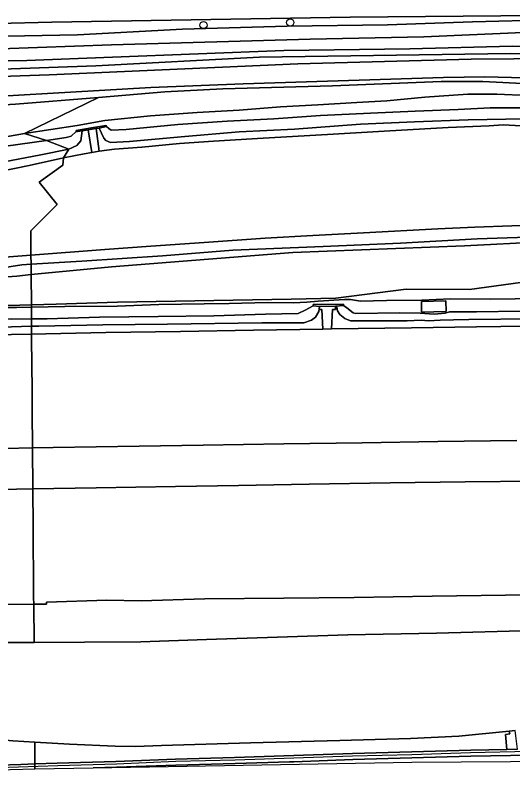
# Model space of a CAD drawing. Extents: x 160203 to 161530, y 379528 to 381797.
# Drawn here: x 160378.9 to 160446.6, y 379572.1 to 379677.6 of the extents above; entities that cross this region are included whole.
import ezdxf

# ---------------------------------------------------------------- set-up
doc = ezdxf.new("R2010")
doc.units = 0
for name, color, linetype in [('IMGEO_Berm_groen', 7, 'Continuous'), ('IMGEO_Boom', 7, 'Continuous'), ('IMGEO_Geluidsscherm', 7, 'Continuous'), ('IMGEO_Grasland_overig', 7, 'Continuous'), ('IMGEO_Groenvoorziening', 7, 'Continuous'), ('IMGEO_Hek', 7, 'Continuous'), ('IMGEO_Muur', 7, 'Continuous'), ('IMGEO_Rijbaan_autosnelweg', 7, 'Continuous'), ('IMGEO_Rijbaan_autoweg', 7, 'Continuous'), ('IMGEO_Struiken', 7, 'Continuous'), ('IMGEO_Terreindeel_gesloten', 7, 'Continuous')]:
    doc.layers.add(name, color=color, linetype=linetype)

msp = doc.modelspace()

# ---------------------------------------------------------------- linework, layer by layer
at = {"layer": 'IMGEO_Berm_groen'}
for points in [[(160322.22, 379656.08), (160328.89, 379656.49), (160334.94, 379657.01), (160343.59, 379657.44), (160350.22, 379658.01), (160358.47, 379658.75), (160365.13, 379659.39), (160370.04, 379659.82), (160374.78, 379660.56), (160380.15, 379661.5), (160390.23, 379666.42), (160378.92, 379665.49), (160370.46, 379664.99), (160353, 379664.98), (160339.85, 379664.58), (160325.39, 379664.32), (160308.07, 379664.33)], [(160448.25, 379663.48), (160440.5, 379663.37), (160433.23, 379663.1), (160425.89, 379662.78), (160416.87, 379662.1), (160409.37, 379661.72), (160401.95, 379661.11), (160394.43, 379660.43), (160391.87, 379660.3), (160391.2, 379660.54), (160390.93, 379660.85), (160390.3, 379662.25), (160389.92, 379662.18), (160390.33, 379659.09), (160392.42, 379659.35), (160396.13, 379659.66), (160401.23, 379660.16), (160405.89, 379660.48), (160412.63, 379660.86), (160421.39, 379661.38), (160429.09, 379661.81), (160437.79, 379662.31), (160443.39, 379662.55), (160445.29, 379662.7), (160447.73, 379662.56)], [(160319.02, 379654.17), (160326.31, 379654.67), (160333.67, 379655.12), (160340.98, 379655.67), (160347.93, 379656.07), (160355.15, 379656.55), (160361.65, 379657.24), (160366.3, 379657.65), (160367.88, 379657.71), (160369.62, 379657.88), (160373.63, 379658.79), (160377.62, 379659.78), (160383.15, 379660.55), (160380.15, 379661.5), (160374.78, 379660.56), (160370.04, 379659.82), (160365.13, 379659.39), (160358.47, 379658.75), (160350.22, 379658.01), (160343.59, 379657.44), (160334.94, 379657.01), (160328.89, 379656.49), (160322.22, 379656.08)], [(160320.74, 379652.66), (160327.11, 379653.02), (160335.15, 379653.63), (160343.78, 379654.17), (160350.8, 379654.68), (160357.81, 379655.19), (160364.78, 379655.7), (160373.29, 379656.86), (160382.4, 379658.59), (160386.21, 379659.36), (160383.15, 379660.55), (160377.62, 379659.78), (160373.63, 379658.79), (160369.62, 379657.88), (160367.88, 379657.71), (160366.3, 379657.65), (160361.65, 379657.24), (160355.15, 379656.55), (160347.93, 379656.07), (160340.98, 379655.67), (160333.67, 379655.12), (160326.31, 379654.67), (160319.02, 379654.17)], [(160315.64, 379651.1), (160328.92, 379651.98), (160338.78, 379652.78), (160344.2, 379653.18), (160352.25, 379653.74), (160360.44, 379654.34), (160367.37, 379654.93), (160371.24, 379655.37), (160373.02, 379655.62), (160376.75, 379656.32), (160380.77, 379657.14), (160385.46, 379658.21), (160386.21, 379659.36), (160382.4, 379658.59), (160373.29, 379656.86), (160364.78, 379655.7), (160357.81, 379655.19), (160350.8, 379654.68), (160343.78, 379654.17), (160335.15, 379653.63), (160327.11, 379653.02), (160320.74, 379652.66)], [(160453.2, 379649.08), (160446.44, 379648.93), (160441.44, 379648.74), (160436.37, 379648.53), (160426.3, 379648), (160419.4, 379647.64), (160412.91, 379647.25), (160404.58, 379646.68), (160397.34, 379646.17), (160391.09, 379645.7), (160381.04, 379644.93), (160381.05, 379643.72), (160387.95, 379644.11), (160398.95, 379644.86), (160408.48, 379645.64), (160420.81, 379646.11), (160431.3, 379646.57), (160441.76, 379647.16), (160451.31, 379647.48)], [(160461.15, 379647.31), (160440.04, 379646.24), (160416.68, 379645.3), (160392, 379643.37), (160381.06, 379642.3), (160381.09, 379638.2), (160384.45, 379638.3), (160392.8, 379638.56), (160416.46, 379638.97), (160422.52, 379639.1), (160432.1, 379640.34), (160440.69, 379640.29), (160453.6, 379642.06)], [(160318.37, 379638.77), (160327.53, 379639.62), (160338.03, 379640.24), (160346.44, 379640.93), (160349.04, 379641), (160351.52, 379641.04), (160352.63, 379640.97), (160353.48, 379640.72), (160354.28, 379640.3), (160354.68, 379640.14), (160355.51, 379640.06), (160360.83, 379640.62), (160367.06, 379641.52), (160371.65, 379642.48), (160375.98, 379643.05), (160379.78, 379643.62), (160381.05, 379643.72), (160381.04, 379644.93), (160378.07, 379644.71), (160367.67, 379643.93), (160355.53, 379642.9), (160344.77, 379642.08), (160333.44, 379641.3), (160320.69, 379640.54)], [(160453.6, 379642.06), (160440.69, 379640.29), (160432.1, 379640.34), (160422.52, 379639.1), (160416.46, 379638.97), (160392.8, 379638.56), (160384.45, 379638.3), (160381.09, 379638.2), (160381.1, 379637.86), (160385.65, 379637.95), (160392.78, 379638.02), (160398.45, 379638.24), (160404.59, 379638.32), (160408.02, 379638.36), (160413.2, 379638.49), (160416.76, 379638.47), (160418.58, 379638.55), (160420.09, 379638.71), (160423.69, 379638.91), (160424.53, 379638.92), (160425.87, 379638.71), (160429.41, 379638.77), (160434.23, 379638.82), (160438.13, 379639), (160443.59, 379638.95), (160450.21, 379639.03)], [(160450.21, 379639.03), (160443.59, 379638.95), (160438.13, 379639), (160434.23, 379638.82), (160429.41, 379638.77), (160425.87, 379638.71), (160424.53, 379638.92), (160423.69, 379638.91), (160420.09, 379638.71), (160418.58, 379638.55), (160416.76, 379638.47), (160413.2, 379638.49), (160408.02, 379638.36), (160404.59, 379638.32), (160398.45, 379638.24), (160392.78, 379638.02), (160385.65, 379637.95), (160381.1, 379637.86), (160381.11, 379636.29), (160383.25, 379636.3), (160390.35, 379636.49), (160398.33, 379636.58), (160405.9, 379636.7), (160412.94, 379636.93), (160417.37, 379637.03), (160418.33, 379637.44), (160419.43, 379638.04), (160419.43, 379638.23), (160423.54, 379638.28), (160423.56, 379638.1), (160424.03, 379637.78), (160424.86, 379637.11), (160425.19, 379637), (160431.24, 379637.09), (160433.99, 379637.06), (160435.9, 379636.94), (160437.4, 379637.07), (160438, 379637.23), (160439.13, 379637.23), (160441.64, 379637.22), (160447.58, 379637.33)], [(160378.33, 379636.26), (160381.11, 379636.29), (160381.1, 379637.86), (160379.07, 379637.83), (160376.59, 379637.82)], [(160449.28, 379636.3), (160440.61, 379636.21), (160438.52, 379636.16), (160436.72, 379636.08), (160435.12, 379636.03), (160434.12, 379636.12), (160432.2, 379636.02), (160424.52, 379636.03), (160423.76, 379636.33), (160423.04, 379636.88), (160422.74, 379637.38), (160422.63, 379637.85), (160422.47, 379638.02), (160422.47, 379637.56), (160422.06, 379637.56), (160421.93, 379634.9), (160432.81, 379635.07), (160441.64, 379635.19), (160451.62, 379635.32)], [(160447.58, 379637.33), (160441.64, 379637.22), (160439.13, 379637.23), (160438, 379637.23), (160437.4, 379637.07), (160435.9, 379636.94), (160433.99, 379637.06), (160431.24, 379637.09), (160425.19, 379637), (160424.86, 379637.11), (160424.03, 379637.78), (160423.56, 379638.1), (160422.47, 379638.02), (160422.63, 379637.85), (160422.74, 379637.38), (160423.04, 379636.88), (160423.76, 379636.33), (160424.52, 379636.03), (160432.2, 379636.02), (160434.12, 379636.12), (160435.12, 379636.03), (160436.72, 379636.08), (160438.52, 379636.16), (160440.61, 379636.21), (160449.28, 379636.3)], [(160315.81, 379632.63), (160328.16, 379632.93), (160339.58, 379633.23), (160351.17, 379633.53), (160362.54, 379633.79), (160373.69, 379634.05), (160378.39, 379634.15), (160381.12, 379634.2), (160381.12, 379635.28), (160378.38, 379635.21), (160374.14, 379635.1), (160366.03, 379634.89), (160358.63, 379634.74), (160351.25, 379634.59), (160343.34, 379634.33), (160336.03, 379634.13), (160327.74, 379633.97), (160318.03, 379633.72)], [(160447.15, 379619.71), (160436.39, 379619.6), (160426.1, 379619.43), (160415.43, 379619.27), (160404.47, 379619.1), (160395.76, 379618.97), (160384.06, 379618.77), (160381.24, 379618.71), (160381.29, 379613.13), (160389.9, 379613.28), (160400.72, 379613.47), (160409.25, 379613.62), (160418.89, 379613.79), (160429.92, 379613.95), (160440.09, 379614.08), (160449.68, 379614.2)], [(160314.58, 379611.51), (160326.31, 379611.86), (160336.24, 379612.08), (160346.73, 379612.35), (160357.94, 379612.64), (160369.76, 379612.89), (160376.78, 379613.04), (160381.29, 379613.13), (160381.24, 379618.71), (160377.5, 379618.64), (160375.09, 379618.59), (160365.89, 379618.4), (160354.94, 379618.13), (160343.59, 379617.83), (160332.86, 379617.57), (160321.32, 379617.26)], [(160457.52, 379598.92), (160445.62, 379598.69), (160435.63, 379598.52), (160425.02, 379598.34), (160415.44, 379598.25), (160404.68, 379598.16), (160396.02, 379597.9), (160391.36, 379597.98), (160383.13, 379597.72), (160383.17, 379597.45), (160381.41, 379597.46), (160381.45, 379592.22), (160388.3, 379592.27), (160396, 379592.35), (160404.93, 379592.66), (160414.6, 379592.95), (160424.14, 379593.27), (160436.19, 379593.52), (160449.39, 379593.86)], [(160322.56, 379589.73), (160335.18, 379590.04), (160348.85, 379590.37), (160361.95, 379590.74), (160370.83, 379591.15), (160370.88, 379592.11), (160373.15, 379592.26), (160376.62, 379592.24), (160381.45, 379592.22), (160381.41, 379597.46), (160375.87, 379597.42), (160370.58, 379597.37), (160359.22, 379597.24), (160359.26, 379593.97), (160362.04, 379594.07), (160362.11, 379592.68), (160360.95, 379592.65), (160359.09, 379592.61), (160358.46, 379592.59), (160358.36, 379597.22), (160347.65, 379597.02), (160336.96, 379596.8), (160325.27, 379596.53), (160313.65, 379596.18)], [(160309.93, 379576.53), (160328.54, 379577.24), (160346.8, 379577.7), (160363.35, 379578), (160373.27, 379577.84), (160374.13, 379577.67), (160374.47, 379577.33), (160374.52, 379575.51), (160376.57, 379575.54), (160379.65, 379575.65), (160381.58, 379575.72), (160381.55, 379578.67), (160378.57, 379578.85), (160371.39, 379579.51), (160368.65, 379579.65), (160362.89, 379579.72), (160354.37, 379579.59), (160344.24, 379579.27), (160338.45, 379579.09), (160324.87, 379578.65), (160312.66, 379578.24)]]:
    msp.add_lwpolyline(points, dxfattribs=at)
for points in [[(160388.8, 379662), (160388.01, 379661.87), (160387.82, 379660.49), (160387.28, 379659.88), (160386.21, 379659.36), (160385.46, 379658.21), (160388.26, 379658.72), (160389.3, 379658.91)], [(160390.33, 379659.09), (160389.92, 379662.18), (160388.8, 379662), (160389.3, 379658.91)], [(160381.06, 379642.3), (160392, 379643.37), (160416.68, 379645.3), (160440.04, 379646.24), (160461.15, 379647.31), (160467.66, 379647.29), (160467.67, 379648.22), (160466.02, 379648.18), (160461.34, 379648.01), (160458.52, 379647.83), (160454.78, 379647.68), (160451.31, 379647.48), (160441.76, 379647.16), (160431.3, 379646.57), (160420.81, 379646.11), (160408.48, 379645.64), (160398.95, 379644.86), (160387.95, 379644.11), (160381.05, 379643.72)], [(160434.15, 379638.66), (160437.5, 379638.73), (160437.53, 379637.26), (160434.18, 379637.18)], [(160419.43, 379638.04), (160418.33, 379637.44), (160417.37, 379637.03), (160412.94, 379636.93), (160405.9, 379636.7), (160398.33, 379636.58), (160390.35, 379636.49), (160383.25, 379636.3), (160381.11, 379636.29), (160381.12, 379635.28), (160382.11, 379635.3), (160390.8, 379635.48), (160399.62, 379635.57), (160412.46, 379635.74), (160418.15, 379635.73), (160419.22, 379636.08), (160419.75, 379636.53), (160420.18, 379637.26), (160420.28, 379637.96)], [(160381.12, 379634.2), (160383.08, 379634.25), (160391.2, 379634.41), (160401.38, 379634.58), (160411.33, 379634.76), (160420.76, 379634.88), (160420.6, 379637.55), (160420.26, 379637.55), (160420.28, 379637.96), (160420.18, 379637.26), (160419.75, 379636.53), (160419.22, 379636.08), (160418.15, 379635.73), (160412.46, 379635.74), (160399.62, 379635.57), (160390.8, 379635.48), (160382.11, 379635.3), (160381.12, 379635.28)], [(160422.47, 379638.02), (160420.28, 379637.96), (160420.26, 379637.55), (160420.6, 379637.55), (160420.76, 379634.88), (160421.93, 379634.9), (160422.06, 379637.56), (160422.47, 379637.56)], [(160381.58, 379575.72), (160384.58, 379575.82), (160392.6, 379576.05), (160400.68, 379576.38), (160408.73, 379576.6), (160416.79, 379576.87), (160424.8, 379577.14), (160432.85, 379577.35), (160440.88, 379577.6), (160445.78, 379577.69), (160445.62, 379579.74), (160446.17, 379579.82), (160446.12, 379580.17), (160439.27, 379579.51), (160432.69, 379579.18), (160423.04, 379578.9), (160410.91, 379578.57), (160398.81, 379578.23), (160395.24, 379578.07), (160392.5, 379578.11), (160386.27, 379578.39), (160381.55, 379578.67)], [(160447.21, 379577.71), (160446.93, 379580.26), (160446.12, 379580.17), (160446.17, 379579.82), (160445.62, 379579.74), (160445.78, 379577.69)]]:
    msp.add_lwpolyline(points, close=True, dxfattribs=at)
at = {"layer": 'IMGEO_Boom'}
for centre in [(160404.51, 379676.26), (160416.31, 379676.61)]:
    msp.add_circle(centre, 0.489, dxfattribs=at)
at = {"layer": 'IMGEO_Geluidsscherm'}
for points in [[(160529.33, 379578.86), (160521.2, 379578.82), (160513.24, 379578.68), (160505.21, 379578.56), (160497.21, 379578.38), (160489.04, 379578.26), (160481.1, 379578.05), (160472.99, 379577.99), (160465.02, 379577.81), (160456.91, 379577.65), (160448.87, 379577.4), (160440.82, 379577.24), (160432.84, 379576.97), (160424.8, 379576.77), (160416.79, 379576.48), (160408.81, 379576.21), (160400.74, 379576.03), (160392.66, 379575.69), (160384.7, 379575.47)], [(160384.7, 379575.47), (160376.63, 379575.18), (160368.6, 379574.97), (160360.49, 379574.79), (160352.43, 379574.56), (160344.44, 379574.42), (160336.36, 379574.17), (160328.38, 379573.91), (160320.33, 379573.66), (160312.29, 379573.26), (160304.24, 379573.08), (160296.19, 379572.91), (160288.15, 379572.82), (160280.14, 379572.57), (160272.08, 379572.32), (160264.11, 379572.1), (160262.03, 379572.12), (160254.94, 379572.54), (160249.01, 379572.97)]]:
    msp.add_lwpolyline(points, dxfattribs=at)
at = {"layer": 'IMGEO_Grasland_overig'}
for points in [[(160306.4, 379675.38), (160325.26, 379675.8), (160342.08, 379675.98), (160355.83, 379676.32), (160363.65, 379676.31), (160376.44, 379676.47), (160383.86, 379676.66), (160424.45, 379677.34), (160450.09, 379677.56)], [(160452.55, 379671.69), (160440.92, 379671.64), (160417.34, 379670.97), (160383.52, 379669.51), (160367.68, 379668.96), (160343.92, 379668.53), (160316.38, 379668.58)], [(160317.07, 379665.57), (160328.46, 379665.48), (160366.06, 379665.97), (160397.35, 379667.76), (160409.9, 379668.26), (160437.17, 379669.13), (160442.8, 379669.22), (160460.83, 379668.76)], [(160448.8, 379668.28), (160442.53, 379668.6), (160436.86, 379668.6), (160422.06, 379667.98), (160407.16, 379667.58), (160399.26, 379667.18), (160390.23, 379666.42), (160380.15, 379661.5), (160387.3, 379662.58), (160391.09, 379663.27), (160397.31, 379663.9), (160403.66, 379664.35), (160409.37, 379664.7), (160415, 379665.12), (160420.08, 379665.4), (160425.35, 379665.74), (160429.44, 379665.93), (160434.63, 379666.44), (160440.49, 379666.85), (160444.44, 379666.85), (160448.66, 379666.68)], [(160448.66, 379666.68), (160444.44, 379666.85), (160440.49, 379666.85), (160434.63, 379666.44), (160429.44, 379665.93), (160425.35, 379665.74), (160420.08, 379665.4), (160415, 379665.12), (160409.37, 379664.7), (160403.66, 379664.35), (160397.31, 379663.9), (160391.09, 379663.27), (160387.3, 379662.58), (160380.15, 379661.5), (160383.15, 379660.55), (160385.82, 379660.96), (160386.52, 379661.13), (160387.2, 379661.76), (160387.18, 379661.89), (160389.28, 379662.29), (160391.24, 379662.61), (160391.3, 379662.46), (160391.61, 379662.17), (160391.94, 379661.94), (160394.01, 379662.03), (160401.02, 379662.71), (160407.72, 379663.2), (160414.07, 379663.48), (160420.45, 379663.95), (160427.21, 379664.27), (160433.29, 379664.56), (160439.15, 379664.77), (160443.52, 379665), (160451.01, 379664.99)], [(160451.01, 379664.99), (160443.52, 379665), (160439.15, 379664.77), (160433.29, 379664.56), (160427.21, 379664.27), (160420.45, 379663.95), (160414.07, 379663.48), (160407.72, 379663.2), (160401.02, 379662.71), (160394.01, 379662.03), (160391.94, 379661.94), (160391.61, 379662.17), (160391.3, 379662.46), (160390.68, 379662.32), (160390.3, 379662.25), (160390.93, 379660.85), (160391.2, 379660.54), (160391.87, 379660.3), (160394.43, 379660.43), (160401.95, 379661.11), (160409.37, 379661.72), (160416.87, 379662.1), (160425.89, 379662.78), (160433.23, 379663.1), (160440.5, 379663.37), (160448.25, 379663.48)], [(160370.55, 379641.5), (160379.13, 379642.11), (160381.06, 379642.3), (160381.05, 379643.72), (160379.78, 379643.62), (160375.98, 379643.05)], [(160376.59, 379637.82), (160379.07, 379637.83), (160381.1, 379637.86), (160381.09, 379638.2), (160371.47, 379637.92)], [(160318.03, 379633.72), (160327.74, 379633.97), (160336.03, 379634.13), (160343.34, 379634.33), (160351.25, 379634.59), (160358.63, 379634.74), (160366.03, 379634.89), (160374.14, 379635.1), (160378.38, 379635.21), (160381.12, 379635.28), (160381.11, 379636.29), (160378.33, 379636.26), (160375.31, 379636.23), (160370.08, 379635.98), (160369.3, 379635.77), (160368.87, 379635.71), (160367.08, 379635.79), (160362.84, 379635.78), (160355.91, 379635.67), (160349.55, 379635.54), (160342.94, 379635.37), (160335.28, 379635.19), (160327.5, 379635.04), (160320.05, 379634.81)], [(160448.96, 379576.91), (160440.89, 379576.77), (160432.85, 379576.55), (160424.85, 379576.32), (160416.8, 379576.02), (160416.2, 379576), (160408.81, 379575.78), (160400.73, 379575.55), (160392.66, 379575.27), (160389.52, 379575.17), (160432.86, 379575.95), (160500, 379576.42)]]:
    msp.add_lwpolyline(points, dxfattribs=at)
msp.add_lwpolyline([(160387.2, 379661.76), (160386.52, 379661.13), (160385.82, 379660.96), (160383.15, 379660.55), (160386.21, 379659.36), (160387.28, 379659.88), (160387.82, 379660.49), (160388.01, 379661.87), (160387.36, 379661.76)], close=True, dxfattribs=at)
at = {"layer": 'IMGEO_Groenvoorziening'}
for points in [[(160450.09, 379677.56), (160424.45, 379677.34), (160383.86, 379676.66), (160376.44, 379676.47), (160363.65, 379676.31), (160355.83, 379676.32), (160342.08, 379675.98), (160325.26, 379675.8), (160306.4, 379675.38)], [(160321.44, 379674.57), (160338.58, 379674.4), (160354.67, 379674.39), (160370.49, 379674.62), (160387.35, 379674.93), (160401.67, 379675.68), (160415.88, 379676.12), (160429.53, 379676.27), (160441.12, 379676.68), (160455.42, 379677.06)], [(160455.42, 379677.06), (160441.12, 379676.68), (160429.53, 379676.27), (160415.88, 379676.12), (160401.67, 379675.68), (160387.35, 379674.93), (160370.49, 379674.62), (160354.67, 379674.39), (160338.58, 379674.4), (160321.44, 379674.57)], [(160450.05, 379675.33), (160434.47, 379674.64), (160419.01, 379674.33), (160391.99, 379673.59), (160376.87, 379673.01), (160358.73, 379673.05), (160342.61, 379672.94), (160324.63, 379672.74)], [(160324.63, 379672.74), (160342.61, 379672.94), (160358.73, 379673.05), (160376.87, 379673.01), (160391.99, 379673.59), (160419.01, 379674.33), (160434.47, 379674.64), (160450.05, 379675.33)], [(160317.02, 379670.9), (160333.23, 379670.81), (160362.66, 379671.1), (160380.48, 379671.43), (160415.43, 379672.82), (160432.59, 379673.03), (160446.52, 379673.38), (160465.1, 379673.28)], [(160465.1, 379673.28), (160446.52, 379673.38), (160432.59, 379673.03), (160415.43, 379672.82), (160380.48, 379671.43), (160362.66, 379671.1), (160333.23, 379670.81), (160317.02, 379670.9)], [(160456.71, 379672.17), (160446.26, 379672.37), (160412.13, 379671.88), (160389.85, 379670.71), (160377.07, 379670.25), (160363.22, 379669.87), (160324.47, 379669.52)], [(160324.47, 379669.52), (160363.22, 379669.87), (160377.07, 379670.25), (160389.85, 379670.71), (160412.13, 379671.88), (160446.26, 379672.37), (160456.71, 379672.17)], [(160316.38, 379668.58), (160343.92, 379668.53), (160367.68, 379668.96), (160383.52, 379669.51), (160417.34, 379670.97), (160440.92, 379671.64), (160452.55, 379671.69)], [(160460.83, 379668.76), (160442.8, 379669.22), (160437.17, 379669.13), (160409.9, 379668.26), (160397.35, 379667.76), (160366.06, 379665.97), (160328.46, 379665.48), (160317.07, 379665.57)], [(160308.07, 379664.33), (160325.39, 379664.32), (160339.85, 379664.58), (160353, 379664.98), (160370.46, 379664.99), (160378.92, 379665.49), (160390.23, 379666.42), (160399.26, 379667.18), (160407.16, 379667.58), (160422.06, 379667.98), (160436.86, 379668.6), (160442.53, 379668.6), (160448.8, 379668.28)]]:
    msp.add_lwpolyline(points, dxfattribs=at)
at = {"layer": 'IMGEO_Hek'}
msp.add_lwpolyline([(160450.09, 379677.56), (160424.45, 379677.34), (160383.86, 379676.66), (160376.44, 379676.47), (160363.65, 379676.31), (160355.83, 379676.32), (160342.08, 379675.98), (160325.26, 379675.8), (160306.4, 379675.38), (160297.44, 379675.35), (160289.3, 379675.17), (160275.59, 379675.06), (160265.2, 379674.84), (160264.02, 379674.55), (160257.68, 379674.41), (160250.23, 379674.54)], dxfattribs=at)
at = {"layer": 'IMGEO_Muur'}
for points in [[(160391.3, 379662.46), (160391.24, 379662.61), (160389.28, 379662.29), (160387.18, 379661.89), (160387.2, 379661.76), (160387.36, 379661.76), (160388.01, 379661.87), (160388.8, 379662), (160389.92, 379662.18), (160390.3, 379662.25), (160390.68, 379662.32)], [(160423.56, 379638.1), (160423.54, 379638.28), (160419.43, 379638.23), (160419.43, 379638.04), (160420.28, 379637.96), (160422.47, 379638.02)]]:
    msp.add_lwpolyline(points, close=True, dxfattribs=at)
for points in [[(160447.21, 379577.71), (160445.78, 379577.69), (160440.88, 379577.6), (160432.85, 379577.35), (160424.8, 379577.14), (160416.79, 379576.87), (160408.73, 379576.6), (160400.68, 379576.38), (160392.6, 379576.05), (160384.58, 379575.82), (160381.58, 379575.72), (160381.58, 379575.03), (160389.52, 379575.17), (160392.66, 379575.27), (160400.73, 379575.55), (160408.81, 379575.78), (160416.2, 379576), (160416.8, 379576.02), (160424.85, 379576.32), (160432.85, 379576.55), (160440.89, 379576.77), (160448.96, 379576.91)], [(160296.9, 379572.81), (160379.92, 379575), (160381.58, 379575.03), (160381.58, 379575.72), (160379.65, 379575.65), (160376.57, 379575.54), (160374.52, 379575.51), (160374.13, 379575.5), (160368.53, 379575.39), (160360.47, 379575.17), (160352.44, 379574.95), (160344.44, 379574.8), (160336.39, 379574.57), (160328.35, 379574.31), (160320.32, 379574.04)]]:
    msp.add_lwpolyline(points, dxfattribs=at)
at = {"layer": 'IMGEO_Rijbaan_autosnelweg'}
for points in [[(160451.62, 379635.32), (160441.64, 379635.19), (160432.81, 379635.07), (160421.93, 379634.9), (160420.76, 379634.88), (160411.33, 379634.76), (160401.38, 379634.58), (160391.2, 379634.41), (160383.08, 379634.25), (160381.12, 379634.2), (160381.13, 379633.52), (160381.15, 379630.13), (160381.18, 379626.53), (160381.21, 379623), (160381.24, 379619.42), (160381.24, 379618.71), (160384.06, 379618.77), (160395.76, 379618.97), (160404.47, 379619.1), (160415.43, 379619.27), (160426.1, 379619.43), (160436.39, 379619.6), (160447.15, 379619.71)], [(160321.32, 379617.26), (160332.86, 379617.57), (160343.59, 379617.83), (160354.94, 379618.13), (160365.89, 379618.4), (160375.09, 379618.59), (160377.5, 379618.64), (160381.24, 379618.71), (160381.24, 379619.42), (160381.21, 379623), (160381.18, 379626.53), (160381.15, 379630.13), (160381.13, 379633.52), (160381.12, 379634.2), (160378.39, 379634.15), (160373.69, 379634.05), (160362.54, 379633.79), (160351.17, 379633.53), (160339.58, 379633.23), (160328.16, 379632.93), (160315.81, 379632.63)], [(160449.68, 379614.2), (160440.09, 379614.08), (160429.92, 379613.95), (160418.89, 379613.79), (160409.25, 379613.62), (160400.72, 379613.47), (160389.9, 379613.28), (160381.29, 379613.13), (160381.29, 379612.39), (160381.32, 379608.8), (160381.35, 379605.3), (160381.38, 379601.68), (160381.4, 379598.34), (160381.41, 379597.46), (160383.17, 379597.45), (160383.13, 379597.72), (160391.36, 379597.98), (160396.02, 379597.9), (160404.68, 379598.16), (160415.44, 379598.25), (160425.02, 379598.34), (160435.63, 379598.52), (160445.62, 379598.69), (160457.52, 379598.92)], [(160313.65, 379596.18), (160325.27, 379596.53), (160336.96, 379596.8), (160347.65, 379597.02), (160358.36, 379597.22), (160359.22, 379597.24), (160370.58, 379597.37), (160375.87, 379597.42), (160381.41, 379597.46), (160381.4, 379598.34), (160381.38, 379601.68), (160381.35, 379605.3), (160381.32, 379608.8), (160381.29, 379612.39), (160381.29, 379613.13), (160376.78, 379613.04), (160369.76, 379612.89), (160357.94, 379612.64), (160346.73, 379612.35), (160336.24, 379612.08), (160326.31, 379611.86), (160314.58, 379611.51)]]:
    msp.add_lwpolyline(points, dxfattribs=at)
at = {"layer": 'IMGEO_Rijbaan_autoweg'}
for points in [[(160447.73, 379662.56), (160445.29, 379662.7), (160443.39, 379662.55), (160437.79, 379662.31), (160429.09, 379661.81), (160421.39, 379661.38), (160412.63, 379660.86), (160405.89, 379660.48), (160401.23, 379660.16), (160396.13, 379659.66), (160392.42, 379659.35), (160390.33, 379659.09), (160389.3, 379658.91), (160388.26, 379658.72), (160385.46, 379658.21), (160385.39, 379657.2), (160382.14, 379654.87), (160384.6, 379651.84), (160381.02, 379648.28), (160381.04, 379644.93), (160391.09, 379645.7), (160397.34, 379646.17), (160404.58, 379646.68), (160412.91, 379647.25), (160419.4, 379647.64), (160426.3, 379648), (160436.37, 379648.53), (160441.44, 379648.74), (160446.44, 379648.93), (160453.2, 379649.08)], [(160320.69, 379640.54), (160333.44, 379641.3), (160344.77, 379642.08), (160355.53, 379642.9), (160367.67, 379643.93), (160378.07, 379644.71), (160381.04, 379644.93), (160381.02, 379648.28), (160384.6, 379651.84), (160382.14, 379654.87), (160385.39, 379657.2), (160385.46, 379658.21), (160380.77, 379657.14), (160376.75, 379656.32), (160373.02, 379655.62), (160371.24, 379655.37), (160367.37, 379654.93), (160360.44, 379654.34), (160352.25, 379653.74), (160344.2, 379653.18), (160338.78, 379652.78), (160328.92, 379651.98), (160315.64, 379651.1)], [(160449.39, 379593.86), (160436.19, 379593.52), (160424.14, 379593.27), (160414.6, 379592.95), (160404.93, 379592.66), (160396, 379592.35), (160388.3, 379592.27), (160381.45, 379592.22), (160376.62, 379592.24), (160373.15, 379592.26), (160370.88, 379592.11), (160370.83, 379591.15), (160361.95, 379590.74), (160348.85, 379590.37), (160335.18, 379590.04), (160322.56, 379589.73)], [(160312.66, 379578.24), (160324.87, 379578.65), (160338.45, 379579.09), (160344.24, 379579.27), (160354.37, 379579.59), (160362.89, 379579.72), (160368.65, 379579.65), (160371.39, 379579.51), (160378.57, 379578.85), (160381.55, 379578.67), (160386.27, 379578.39), (160392.5, 379578.11), (160395.24, 379578.07), (160398.81, 379578.23), (160410.91, 379578.57), (160423.04, 379578.9), (160432.69, 379579.18), (160439.27, 379579.51), (160446.12, 379580.17), (160446.93, 379580.26)]]:
    msp.add_lwpolyline(points, dxfattribs=at)
at = {"layer": 'IMGEO_Struiken'}
msp.add_lwpolyline([(160381.09, 379638.2), (160381.06, 379642.3), (160379.13, 379642.11), (160370.55, 379641.5), (160366.29, 379640.17), (160362.79, 379638.71), (160359.18, 379638.53), (160355.94, 379638.81), (160353.2, 379639.75), (160350.05, 379640.48), (160343.29, 379640.11), (160340.7, 379638.77), (160340.72, 379637.35), (160347.35, 379637.46), (160351.47, 379637.18), (160355.5, 379636.84), (160363.03, 379637.16), (160371.47, 379637.92)], close=True, dxfattribs=at)
at = {"layer": 'IMGEO_Terreindeel_gesloten'}
msp.add_lwpolyline([(160434.15, 379638.66), (160434.18, 379637.18), (160437.53, 379637.26), (160437.5, 379638.73)], close=True, dxfattribs=at)

doc.saveas('drawing.dxf')
